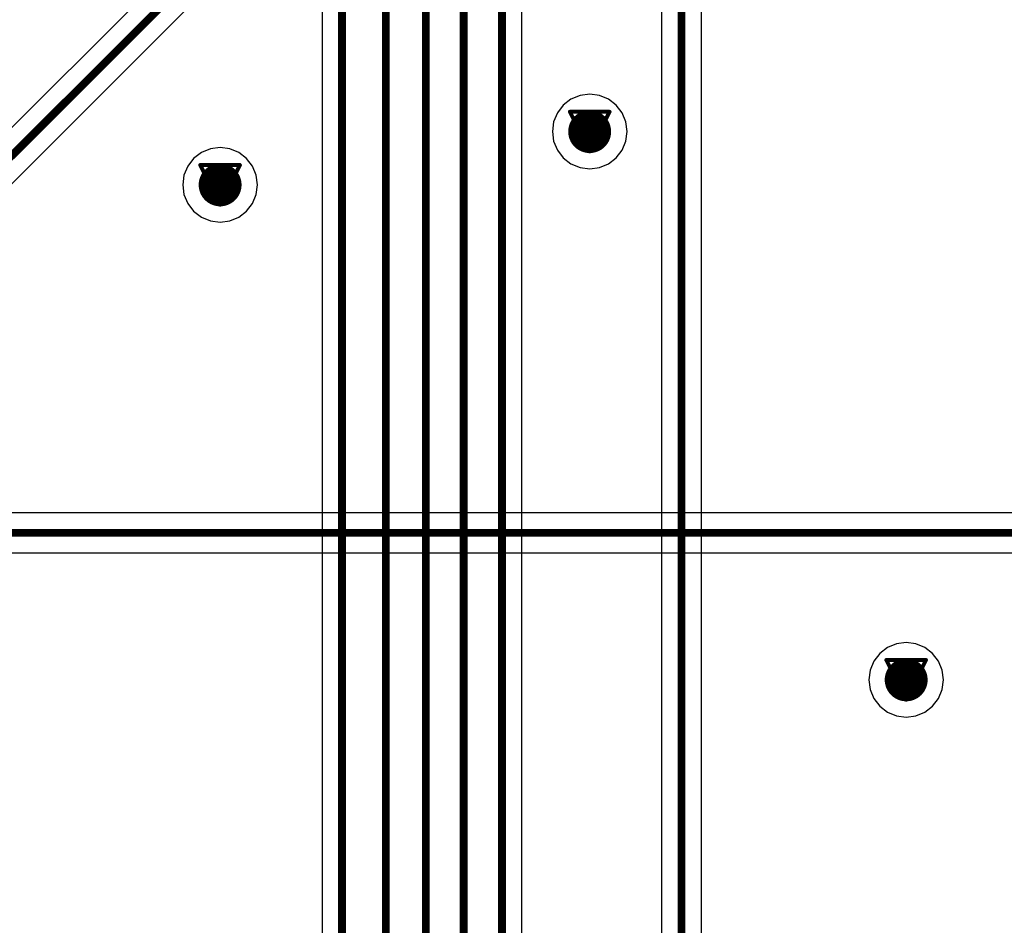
# Model space of a CAD drawing. Header units: millimetres. Extents: x 138 to 555, y 26 to 334.
# Tile 335 of 656: x 242 to 255, y 231 to 242. Entities that reach past the tile are written whole.
import ezdxf

# ---------------------------------------------------------------- set-up
doc = ezdxf.new("R2010")
doc.units = ezdxf.units.MM
for name, color, linetype in [('BottomLayer', 5, 'Continuous'), ('DrillDrawing', 1, 'Continuous'), ('MidLayer1', 16, 'Continuous'), ('MidLayer2', 76, 'Continuous'), ('MidLayer3', 90, 'Continuous'), ('MidLayer4', 156, 'Continuous'), ('MultiLayer', 9, 'Continuous'), ('TopLayer', 1, 'Continuous'), ('ViaHoleLayer', 16, 'Continuous')]:
    doc.layers.add(name, color=color, linetype=linetype)

msp = doc.modelspace()

# ---------------------------------------------------------------- linework, layer by layer
at = {"layer": 'BottomLayer'}
for p, q in [((244.126, 242.988), (237.653, 236.515)), ((238.121, 236.262), (244.411, 242.552)), ((257.915, 236.062), (238.204, 236.062)), ((224.326, 235.552), (258.02, 235.552))]:
    msp.add_line(p, q, dxfattribs=at)
at = {"layer": 'BottomLayer', "const_width": 0.1}
for points in [[(237.759, 236.26), (244.306, 242.807)], [(224.22, 235.807), (258.02, 235.807)]]:
    msp.add_lwpolyline(points, dxfattribs=at)
at = {"layer": 'BottomLayer', "const_width": 0.275}
for points in [[(249.413, 240.953, 1), (249.688, 240.953, 1)], [(244.676, 240.27, 1), (244.951, 240.27, 1)], [(253.47, 233.922, 1), (253.745, 233.922, 1)]]:
    msp.add_lwpolyline(points, format="xyb", close=True, dxfattribs=at)
at = {"layer": 'DrillDrawing', "const_width": 0.0508}
for points in [[(249.297, 241.207), (249.805, 241.207)], [(249.297, 241.207), (249.551, 240.699)], [(249.551, 240.699), (249.805, 241.207)], [(249.399, 241.106), (249.703, 241.106)], [(249.399, 241.106), (249.551, 240.801)], [(249.551, 240.801), (249.703, 241.106)], [(244.559, 240.524), (245.067, 240.524)], [(244.559, 240.524), (244.813, 240.016)], [(244.661, 240.423), (244.966, 240.423)], [(244.661, 240.423), (244.813, 240.118)], [(244.813, 240.016), (245.067, 240.524)], [(244.813, 240.118), (244.966, 240.423)], [(253.353, 234.176), (253.861, 234.176)], [(253.353, 234.176), (253.607, 233.668)], [(253.607, 233.668), (253.861, 234.176)], [(253.455, 234.074), (253.759, 234.074)], [(253.455, 234.074), (253.607, 233.77)], [(253.607, 233.77), (253.759, 234.074)]]:
    msp.add_lwpolyline(points, dxfattribs=at)
at = {"layer": 'DrillDrawing', "const_width": 0.0254}
for points in [[(249.284, 241.207, 1), (249.31, 241.207, 1)], [(249.284, 241.207, 1), (249.31, 241.207, 1)], [(249.792, 241.207, 1), (249.818, 241.207, 1)], [(249.792, 241.207, 1), (249.818, 241.207, 1)], [(249.386, 241.106, 1), (249.411, 241.106, 1)], [(249.386, 241.106, 1), (249.411, 241.106, 1)], [(249.691, 241.106, 1), (249.716, 241.106, 1)], [(249.691, 241.106, 1), (249.716, 241.106, 1)], [(249.538, 240.801, 1), (249.564, 240.801, 1)], [(249.538, 240.801, 1), (249.564, 240.801, 1)], [(249.538, 240.699, 1), (249.564, 240.699, 1)], [(249.538, 240.699, 1), (249.564, 240.699, 1)], [(244.546, 240.524, 1), (244.572, 240.524, 1)], [(244.546, 240.524, 1), (244.572, 240.524, 1)], [(244.648, 240.423, 1), (244.673, 240.423, 1)], [(244.648, 240.423, 1), (244.673, 240.423, 1)], [(244.953, 240.423, 1), (244.978, 240.423, 1)], [(244.953, 240.423, 1), (244.978, 240.423, 1)], [(245.054, 240.524, 1), (245.08, 240.524, 1)], [(245.054, 240.524, 1), (245.08, 240.524, 1)], [(244.8, 240.118, 1), (244.826, 240.118, 1)], [(244.8, 240.118, 1), (244.826, 240.118, 1)], [(244.8, 240.016, 1), (244.826, 240.016, 1)], [(244.8, 240.016, 1), (244.826, 240.016, 1)], [(253.34, 234.176, 1), (253.366, 234.176, 1)], [(253.34, 234.176, 1), (253.366, 234.176, 1)], [(253.848, 234.176, 1), (253.874, 234.176, 1)], [(253.848, 234.176, 1), (253.874, 234.176, 1)], [(253.442, 234.074, 1), (253.467, 234.074, 1)], [(253.442, 234.074, 1), (253.467, 234.074, 1)], [(253.747, 234.074, 1), (253.772, 234.074, 1)], [(253.747, 234.074, 1), (253.772, 234.074, 1)], [(253.594, 233.77, 1), (253.62, 233.77, 1)], [(253.594, 233.77, 1), (253.62, 233.77, 1)], [(253.594, 233.668, 1), (253.62, 233.668, 1)], [(253.594, 233.668, 1), (253.62, 233.668, 1)]]:
    msp.add_lwpolyline(points, format="xyb", close=True, dxfattribs=at)
at = {"layer": 'MidLayer1', "const_width": 0.275}
for points in [[(249.413, 240.953, 1), (249.688, 240.953, 1)], [(244.676, 240.27, 1), (244.951, 240.27, 1)], [(253.47, 233.922, 1), (253.745, 233.922, 1)]]:
    msp.add_lwpolyline(points, format="xyb", close=True, dxfattribs=at)
at = {"layer": 'MidLayer2', "const_width": 0.275}
for points in [[(249.413, 240.953, 1), (249.688, 240.953, 1)], [(244.676, 240.27, 1), (244.951, 240.27, 1)], [(253.47, 233.922, 1), (253.745, 233.922, 1)]]:
    msp.add_lwpolyline(points, format="xyb", close=True, dxfattribs=at)
at = {"layer": 'MidLayer3', "const_width": 0.275}
for points in [[(249.413, 240.953, 1), (249.688, 240.953, 1)], [(244.676, 240.27, 1), (244.951, 240.27, 1)], [(253.47, 233.922, 1), (253.745, 233.922, 1)]]:
    msp.add_lwpolyline(points, format="xyb", close=True, dxfattribs=at)
at = {"layer": 'MidLayer4'}
for p, q in [((249.311, 241.368), (249.212, 241.292)), ((249.427, 241.416), (249.311, 241.368)), ((249.551, 241.433), (249.427, 241.416)), ((249.675, 241.416), (249.551, 241.433)), ((249.79, 241.368), (249.675, 241.416)), ((249.89, 241.292), (249.79, 241.368)), ((249.136, 241.193), (249.088, 241.077)), ((249.212, 241.292), (249.136, 241.193)), ((249.966, 241.193), (249.89, 241.292)), ((250.014, 241.077), (249.966, 241.193)), ((249.088, 241.077), (249.072, 240.953)), ((250.03, 240.953), (250.014, 241.077)), ((249.072, 240.953), (249.088, 240.829)), ((250.014, 240.829), (250.03, 240.953)), ((249.088, 240.829), (249.136, 240.714)), ((249.966, 240.714), (250.014, 240.829)), ((244.574, 240.685), (244.474, 240.609)), ((244.689, 240.733), (244.574, 240.685)), ((244.813, 240.75), (244.689, 240.733)), ((244.937, 240.733), (244.813, 240.75)), ((245.053, 240.685), (244.937, 240.733)), ((245.152, 240.609), (245.053, 240.685)), ((249.136, 240.714), (249.212, 240.615)), ((249.89, 240.615), (249.966, 240.714)), ((244.474, 240.609), (244.398, 240.51)), ((245.228, 240.51), (245.152, 240.609)), ((249.212, 240.615), (249.311, 240.539)), ((249.79, 240.539), (249.89, 240.615)), ((244.398, 240.51), (244.35, 240.394)), ((245.276, 240.394), (245.228, 240.51)), ((249.311, 240.539), (249.427, 240.491)), ((249.427, 240.491), (249.551, 240.474)), ((249.551, 240.474), (249.675, 240.491)), ((249.675, 240.491), (249.79, 240.539)), ((244.35, 240.394), (244.334, 240.27)), ((245.292, 240.27), (245.276, 240.394)), ((244.334, 240.27), (244.35, 240.146)), ((245.276, 240.146), (245.292, 240.27)), ((244.35, 240.146), (244.398, 240.031)), ((245.228, 240.031), (245.276, 240.146)), ((244.398, 240.031), (244.474, 239.932)), ((244.474, 239.932), (244.574, 239.856)), ((245.053, 239.856), (245.152, 239.932)), ((245.152, 239.932), (245.228, 240.031)), ((244.574, 239.856), (244.689, 239.808)), ((244.689, 239.808), (244.813, 239.791)), ((244.813, 239.791), (244.937, 239.808)), ((244.937, 239.808), (245.053, 239.856)), ((253.483, 234.385), (253.367, 234.337)), ((253.607, 234.401), (253.483, 234.385)), ((253.731, 234.385), (253.607, 234.401)), ((253.847, 234.337), (253.731, 234.385)), ((253.268, 234.261), (253.192, 234.161)), ((253.367, 234.337), (253.268, 234.261)), ((253.946, 234.261), (253.847, 234.337)), ((254.022, 234.161), (253.946, 234.261)), ((253.192, 234.161), (253.144, 234.046)), ((254.07, 234.046), (254.022, 234.161)), ((253.144, 234.046), (253.128, 233.922)), ((254.086, 233.922), (254.07, 234.046)), ((253.128, 233.922), (253.144, 233.798)), ((254.07, 233.798), (254.086, 233.922)), ((253.144, 233.798), (253.192, 233.682)), ((254.022, 233.682), (254.07, 233.798)), ((253.192, 233.682), (253.268, 233.583)), ((253.946, 233.583), (254.022, 233.682)), ((253.268, 233.583), (253.367, 233.507)), ((253.367, 233.507), (253.483, 233.459)), ((253.731, 233.459), (253.847, 233.507)), ((253.847, 233.507), (253.946, 233.583)), ((253.483, 233.459), (253.607, 233.443)), ((253.607, 233.443), (253.731, 233.459))]:
    msp.add_line(p, q, dxfattribs=at)
at = {"layer": 'MidLayer4', "const_width": 0.275}
for points in [[(249.413, 240.953, 1), (249.688, 240.953, 1)], [(244.676, 240.27, 1), (244.951, 240.27, 1)], [(253.47, 233.922, 1), (253.745, 233.922, 1)]]:
    msp.add_lwpolyline(points, format="xyb", close=True, dxfattribs=at)
at = {"layer": 'MultiLayer', "const_width": 0.275}
for points in [[(249.413, 240.953, 1), (249.688, 240.953, 1)], [(244.676, 240.27, 1), (244.951, 240.27, 1)], [(253.47, 233.922, 1), (253.745, 233.922, 1)]]:
    msp.add_lwpolyline(points, format="xyb", close=True, dxfattribs=at)
at = {"layer": 'TopLayer'}
for p, q in [((248.681, 217.151), (248.681, 268.037)), ((250.472, 266.3), (250.472, 209.178)), ((250.982, 209.283), (250.982, 266.405)), ((246.12, 263.24), (246.12, 216.573))]:
    msp.add_line(p, q, dxfattribs=at)
at = {"layer": 'TopLayer', "const_width": 0.1}
for points in [[(248.426, 216.716), (248.426, 268.725)], [(247.936, 216.33), (247.936, 266.608)], [(250.727, 209.178), (250.727, 266.405)], [(247.45, 216.05), (247.45, 265.468)], [(246.937, 215.581), (246.937, 263.699)], [(246.375, 216.139), (246.375, 263.345)]]:
    msp.add_lwpolyline(points, dxfattribs=at)
at = {"layer": 'TopLayer', "const_width": 0.275}
for points in [[(249.413, 240.953, 1), (249.688, 240.953, 1)], [(244.676, 240.27, 1), (244.951, 240.27, 1)], [(253.47, 233.922, 1), (253.745, 233.922, 1)]]:
    msp.add_lwpolyline(points, format="xyb", close=True, dxfattribs=at)
at = {"layer": 'ViaHoleLayer', "const_width": 0.15}
for points in [[(249.476, 240.953, 1), (249.626, 240.953, 1)], [(244.738, 240.27, 1), (244.888, 240.27, 1)], [(253.532, 233.922, 1), (253.682, 233.922, 1)]]:
    msp.add_lwpolyline(points, format="xyb", close=True, dxfattribs=at)

doc.saveas('drawing.dxf')
